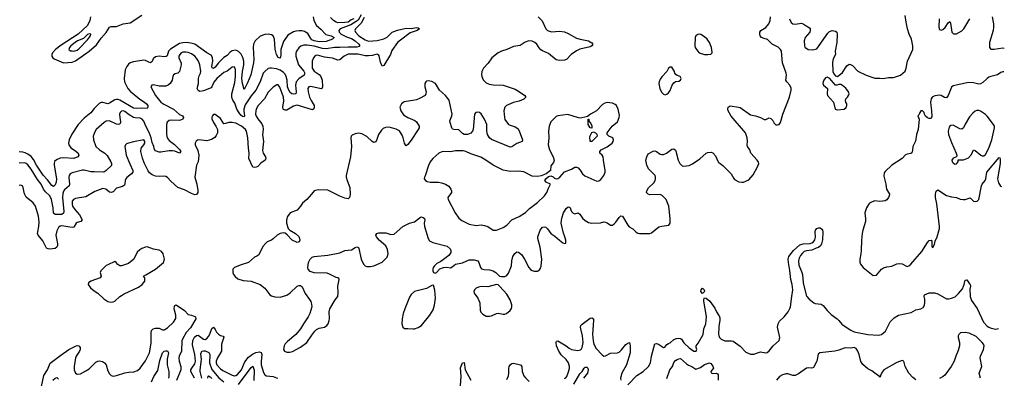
# Model space of a CAD drawing. Header units: inches. Extents: x 1839270 to 1929235, y 762242 to 910350.
# Tile 332 of 362: x 1911795 to 1923350, y 862210 to 866418. Entities that reach past the tile are written whole.
import ezdxf

# ---------------------------------------------------------------- set-up
doc = ezdxf.new("R2010")
doc.units = ezdxf.units.IN
doc.header["$MEASUREMENT"] = 0
doc.layers.add('B9816', color=7, linetype='Continuous')
doc.layers.add('B9826', color=7, linetype='Continuous')

msp = doc.modelspace()

# ---------------------------------------------------------------- linework, layer by layer
at = {"layer": 'B9816', "color": 5}
for points, elevation in [([(1915804, 866476), (1915766, 866414), (1915745, 866395), (1915682, 866358), (1915556, 866310), (1915541, 866290), (1915546, 866270), (1915566, 866250), (1915630, 866217), (1915690, 866196), (1915732, 866170), (1915776, 866130), (1915786, 866110), (1915778, 866102), (1915750, 866096), (1915650, 866097), (1915550, 866090), (1915490, 866093), (1915390, 866077), (1915350, 866080), (1915250, 866106), (1915170, 866120), (1915130, 866120), (1915094, 866106), (1915072, 866088), (1915043, 866050), (1915035, 866025), (1915034, 865990), (1915068, 865890), (1915130, 865814), (1915140, 865790), (1915139, 865781), (1915134, 865766), (1915070, 865725), (1915041, 865690), (1915031, 865650), (1915041, 865570), (1915036, 865550), (1915010, 865543), (1914990, 865548), (1914970, 865564), (1914952, 865592), (1914939, 865630), (1914933, 865710), (1914924, 865750), (1914910, 865777), (1914890, 865800), (1914850, 865826), (1914810, 865840), (1914750, 865850), (1914730, 865850), (1914710, 865844), (1914670, 865811), (1914654, 865790), (1914615, 865690), (1914565, 865590), (1914510, 865524), (1914440, 865420), (1914424, 865370), (1914424, 865344), (1914435, 865290), (1914430, 865278), (1914410, 865282), (1914390, 865299), (1914370, 865326), (1914345, 865370), (1914318, 865438), (1914295, 865475), (1914284, 865504), (1914285, 865550), (1914319, 865681), (1914329, 865750), (1914328, 865830), (1914322, 865850), (1914310, 865864), (1914290, 865861), (1914230, 865815), (1914190, 865797), (1914108, 865730), (1914074, 865686), (1914051, 865629), (1914042, 865618), (1913950, 865584), (1913910, 865577), (1913889, 865589), (1913879, 865610), (1913893, 865670), (1913892, 865730), (1913901, 865759), (1913917, 865790), (1913920, 865810), (1913908, 865888), (1913893, 865930), (1913870, 865968), (1913851, 865990), (1913810, 866016), (1913770, 866033), (1913744, 866036), (1913710, 866036), (1913691, 866029), (1913673, 866010), (1913664, 865990), (1913663, 865970), (1913691, 865909), (1913691, 865889), (1913670, 865810), (1913650, 865792), (1913618, 865782), (1913601, 865770), (1913592, 865750), (1913585, 865710), (1913560, 865670), (1913538, 865650), (1913510, 865638), (1913430, 865639), (1913367, 865653), (1913346, 865650), (1913333, 865630), (1913387, 865530), (1913452, 865450), (1913485, 865425), (1913601, 865370), (1913670, 865307), (1913707, 865290), (1913718, 865270), (1913710, 865249), (1913670, 865234), (1913581, 865239), (1913550, 865234), (1913525, 865215), (1913517, 865190), (1913518, 865070), (1913527, 865030), (1913550, 865000), (1913610, 864952), (1913674, 864890), (1913684, 864870), (1913670, 864853), (1913616, 864876), (1913590, 864881), (1913550, 864881), (1913450, 864864), (1913430, 864865), (1913390, 864881), (1913376, 864896), (1913369, 864930), (1913350, 864976), (1913339, 865030), (1913316, 865096), (1913275, 865170), (1913250, 865227), (1913232, 865250), (1913210, 865262), (1913150, 865265), (1913130, 865272), (1913081, 865301), (1913030, 865342), (1913010, 865349), (1912990, 865345), (1912974, 865330), (1912966, 865310), (1912968, 865268), (1912978, 865222), (1912978, 865210), (1912970, 865194), (1912952, 865188), (1912930, 865192), (1912850, 865230), (1912810, 865226), (1912785, 865210), (1912691, 865129), (1912676, 865104), (1912658, 865050), (1912659, 865010), (1912690, 864930), (1912730, 864890), (1912792, 864850), (1912823, 864823), (1912864, 864750), (1912871, 864730), (1912872, 864708), (1912810, 864648), (1912790, 864633), (1912778, 864630), (1912670, 864634), (1912630, 864631), (1912551, 864651), (1912530, 864652), (1912410, 864622), (1912389, 864611), (1912375, 864590), (1912372, 864570), (1912380, 864490), (1912374, 864470), (1912319, 864421), (1912310, 864408), (1912301, 864379), (1912297, 864330), (1912313, 864167), (1912310, 864147), (1912290, 864134), (1912210, 864134), (1912190, 864149), (1912188, 864210), (1912177, 864270), (1912168, 864310), (1912150, 864350), (1912099, 864399), (1912075, 864430), (1912045, 864490), (1912003, 864543), (1911930, 864665), (1911890, 864715), (1911870, 864730), (1911850, 864737), (1911790, 864736)], 560), ([(1915238, 866450), (1915248, 866408), (1915277, 866350), (1915330, 866305), (1915386, 866246), (1915451, 866230), (1915485, 866210), (1915479, 866201), (1915464, 866190), (1915390, 866164), (1915310, 866157), (1915250, 866171), (1915223, 866183), (1915210, 866196), (1915190, 866237), (1915176, 866256), (1915138, 866278), (1915110, 866286), (1915074, 866286), (1915035, 866285), (1915010, 866277), (1914942, 866238), (1914890, 866164), (1914860, 866070), (1914859, 866001), (1914850, 865968), (1914830, 865975), (1914808, 866010), (1914791, 866071), (1914787, 866190), (1914768, 866228), (1914750, 866240), (1914710, 866248), (1914670, 866243), (1914617, 866223), (1914559, 866170), (1914539, 866130), (1914534, 866090), (1914543, 865950), (1914540, 865910), (1914506, 865770), (1914470, 865677), (1914430, 865599), (1914410, 865669), (1914401, 865730), (1914409, 865810), (1914427, 865890), (1914425, 865930), (1914413, 865973), (1914392, 866012), (1914363, 866043), (1914330, 866060), (1914290, 866054), (1914263, 866037), (1914230, 865999), (1914190, 865973), (1914170, 865954), (1914127, 865910), (1914090, 865860), (1914070, 865846), (1914054, 865854), (1914050, 865869), (1914063, 865930), (1914056, 865976), (1914042, 866002), (1913990, 866031), (1913850, 866132), (1913804, 866144), (1913750, 866149), (1913710, 866148), (1913670, 866138), (1913566, 866074), (1913542, 866050), (1913525, 865995), (1913515, 865985), (1913490, 865983), (1913430, 865992), (1913390, 865981), (1913363, 865957), (1913350, 865927), (1913330, 865913), (1913310, 865918), (1913270, 865940), (1913250, 865945), (1913130, 865924), (1913090, 865912), (1913070, 865895), (1913051, 865870), (1913033, 865830), (1913020, 865730), (1913024, 865690), (1913064, 865610), (1913090, 865578), (1913204, 865484), (1913260, 865450), (1913284, 865430), (1913297, 865410), (1913300, 865390), (1913290, 865378), (1913230, 865381), (1913170, 865375), (1913130, 865380), (1912970, 865475), (1912950, 865482), (1912930, 865483), (1912910, 865479), (1912850, 865438), (1912830, 865432), (1912770, 865448), (1912750, 865445), (1912727, 865433), (1912670, 865377), (1912630, 865326), (1912550, 865262), (1912479, 865190), (1912406, 865074), (1912376, 865010), (1912366, 864970), (1912370, 864948), (1912396, 864916), (1912450, 864881), (1912480, 864850), (1912489, 864830), (1912478, 864810), (1912430, 864790), (1912310, 864798), (1912270, 864794), (1912225, 864775), (1912205, 864755), (1912199, 864730), (1912201, 864710), (1912228, 864550), (1912221, 864510), (1912210, 864480), (1912190, 864461), (1912170, 864473), (1912120, 864540), (1912070, 864594), (1911992, 864710), (1911957, 864777), (1911931, 864811), (1911890, 864842), (1911857, 864857), (1911830, 864865), (1911790, 864868)], 540), ([(1915838, 866442), (1915801, 866379), (1915734, 866310), (1915729, 866290), (1915736, 866270), (1915774, 866230), (1915850, 866180), (1915890, 866167), (1915990, 866173), (1916070, 866195), (1916106, 866214), (1916146, 866254), (1916168, 866270), (1916230, 866296), (1916330, 866319), (1916390, 866315), (1916450, 866327), (1916470, 866321), (1916486, 866310), (1916458, 866290), (1916378, 866262), (1916262, 866178), (1916230, 866149), (1916163, 866057), (1916146, 866010), (1916070, 865879), (1916050, 865873), (1916030, 865921), (1916014, 865994), (1916005, 866005), (1915990, 866012), (1915930, 865997), (1915890, 865994), (1915850, 865995), (1915767, 866013), (1915650, 866013), (1915601, 865990), (1915550, 865949), (1915530, 865945), (1915465, 865965), (1915370, 865978), (1915290, 866000), (1915270, 865997), (1915258, 865990), (1915242, 865970), (1915229, 865930), (1915226, 865890), (1915229, 865850), (1915250, 865814), (1915310, 865776), (1915329, 865750), (1915343, 865710), (1915348, 865632), (1915345, 865615), (1915333, 865607), (1915210, 865634), (1915189, 865630), (1915177, 865610), (1915181, 865570), (1915197, 865510), (1915215, 865470), (1915250, 865410), (1915252, 865390), (1915248, 865372), (1915230, 865359), (1915050, 865415), (1915010, 865405), (1914930, 865356), (1914910, 865355), (1914900, 865360), (1914887, 865370), (1914881, 865390), (1914893, 865467), (1914892, 865510), (1914848, 865628), (1914830, 865652), (1914813, 865653), (1914770, 865626), (1914710, 865566), (1914668, 865490), (1914594, 865410), (1914570, 865370), (1914565, 865350), (1914564, 865310), (1914570, 865285), (1914590, 865253), (1914637, 865197), (1914650, 865170), (1914653, 865130), (1914643, 865070), (1914656, 864990), (1914645, 864885), (1914652, 864852), (1914679, 864810), (1914685, 864790), (1914676, 864770), (1914626, 864734), (1914590, 864697), (1914570, 864686), (1914550, 864683), (1914530, 864689), (1914484, 864790), (1914487, 864850), (1914479, 864910), (1914474, 865030), (1914462, 865090), (1914456, 865110), (1914443, 865130), (1914396, 865170), (1914330, 865204), (1914290, 865211), (1914250, 865212), (1914210, 865199), (1914190, 865198), (1914150, 865257), (1914090, 865306), (1914070, 865305), (1914053, 865287), (1914048, 865270), (1914050, 865254), (1914070, 865211), (1914098, 865170), (1914116, 865130), (1914116, 865090), (1914101, 865059), (1914083, 865037), (1914047, 865013), (1913990, 864998), (1913930, 865006), (1913890, 865007), (1913866, 864994), (1913855, 864970), (1913856, 864950), (1913885, 864885), (1913896, 864830), (1913895, 864785), (1913888, 864752), (1913871, 864710), (1913852, 864572), (1913875, 864490), (1913886, 864414), (1913885, 864390), (1913870, 864366), (1913850, 864364), (1913810, 864377), (1913730, 864420), (1913649, 864450), (1913570, 864522), (1913530, 864566), (1913510, 864580), (1913490, 864583), (1913430, 864577), (1913390, 864584), (1913350, 864597), (1913320, 864620), (1913303, 864643), (1913257, 864737), (1913235, 864795), (1913218, 864870), (1913221, 864910), (1913252, 864948), (1913264, 864970), (1913263, 864990), (1913250, 865007), (1913130, 864986), (1913070, 864970), (1913050, 864960), (1913036, 864950), (1913030, 864930), (1913045, 864830), (1913086, 864726), (1913124, 864650), (1913121, 864630), (1913105, 864610), (1913053, 864567), (1913041, 864550), (1913032, 864530), (1913029, 864491), (1913023, 864477), (1913000, 864460), (1912930, 864442), (1912890, 864399), (1912870, 864390), (1912850, 864394), (1912804, 864430), (1912770, 864439), (1912678, 864402), (1912570, 864340), (1912450, 864320), (1912425, 864310), (1912410, 864289), (1912409, 864250), (1912415, 864230), (1912442, 864190), (1912498, 864130), (1912528, 864070), (1912513, 864050), (1912470, 864038), (1912458, 864030), (1912430, 863985), (1912410, 863980), (1912382, 863982), (1912290, 864001), (1912270, 863996), (1912250, 863979), (1912230, 863939), (1912220, 863890), (1912225, 863850), (1912240, 863790), (1912240, 863770), (1912232, 863748), (1912210, 863734), (1912147, 863727), (1912128, 863728), (1912110, 863737), (1912065, 863825), (1912011, 863890), (1912005, 863910), (1912006, 863930), (1912020, 863990), (1912022, 864042), (1912014, 864114), (1911980, 864230), (1911952, 864270), (1911870, 864336), (1911853, 864373), (1911830, 864463), (1911810, 864477), (1911790, 864474)], 580), ([(1912625, 866450), (1912619, 866410), (1912592, 866350), (1912479, 866250), (1912280, 866120), (1912213, 866070), (1912179, 866030), (1912171, 866010), (1912172, 865990), (1912184, 865970), (1912198, 865958), (1912310, 865911), (1912410, 865921), (1912450, 865934), (1912610, 866048), (1912695, 866125), (1912750, 866203), (1912811, 866269), (1912850, 866330), (1912870, 866337), (1912930, 866340), (1913010, 866368), (1913090, 866383), (1913230, 866473)], 540), ([(1917878, 866450), (1917926, 866406), (1917970, 866311), (1917990, 866292), (1918037, 866277), (1918130, 866282), (1918190, 866274), (1918230, 866258), (1918330, 866200), (1918372, 866188), (1918472, 866170), (1918510, 866146), (1918523, 866130), (1918511, 866110), (1918490, 866101), (1918370, 866072), (1918330, 866054), (1918267, 866010), (1918211, 865950), (1918190, 865944), (1918130, 865940), (1918090, 865948), (1918000, 866020), (1917931, 866051), (1917910, 866065), (1917890, 866087), (1917862, 866130), (1917841, 866150), (1917810, 866167), (1917770, 866170), (1917727, 866153), (1917670, 866117), (1917590, 866103), (1917511, 866069), (1917450, 866050), (1917412, 866030), (1917334, 865970), (1917291, 865909), (1917237, 865850), (1917218, 865810), (1917215, 865770), (1917219, 865750), (1917234, 865714), (1917270, 865679), (1917303, 865663), (1917350, 865654), (1917470, 865649), (1917610, 865602), (1917650, 865580), (1917722, 865530), (1917730, 865516), (1917730, 865505), (1917710, 865486), (1917656, 865464), (1917590, 865445), (1917508, 865412), (1917489, 865390), (1917476, 865350), (1917483, 865270), (1917490, 865248), (1917532, 865190), (1917550, 865180), (1917610, 865162), (1917641, 865141), (1917655, 865115), (1917697, 865010), (1917691, 864990), (1917630, 864966), (1917570, 864928), (1917550, 864924), (1917330, 865011), (1917307, 865030), (1917283, 865070), (1917277, 865110), (1917277, 865190), (1917250, 865252), (1917210, 865314), (1917190, 865330), (1917170, 865334), (1917147, 865330), (1917131, 865310), (1917115, 865130), (1917110, 865110), (1917090, 865085), (1917050, 865070), (1917012, 865072), (1916990, 865083), (1916950, 865124), (1916890, 865130), (1916875, 865135), (1916865, 865150), (1916846, 865210), (1916844, 865230), (1916867, 865290), (1916870, 865310), (1916835, 865475), (1916792, 865530), (1916722, 865590), (1916674, 865670), (1916630, 865694), (1916590, 865701), (1916570, 865697), (1916561, 865690), (1916551, 865669), (1916551, 865630), (1916564, 865570), (1916563, 865550), (1916553, 865530), (1916488, 865492), (1916450, 865477), (1916410, 865468), (1916330, 865460), (1916307, 865453), (1916276, 865430), (1916258, 865390), (1916267, 865350), (1916301, 865301), (1916349, 865269), (1916434, 865234), (1916450, 865220), (1916482, 865170), (1916482, 865150), (1916473, 865130), (1916390, 865006), (1916350, 864955), (1916330, 864937), (1916321, 864950), (1916310, 864969), (1916297, 865030), (1916284, 865064), (1916253, 865113), (1916214, 865134), (1916130, 865156), (1916086, 865154), (1916060, 865140), (1916039, 865121), (1916007, 865070), (1915988, 865012), (1915974, 864986), (1915950, 864976), (1915930, 864987), (1915869, 865049), (1915810, 865080), (1915770, 865086), (1915730, 865077), (1915698, 865062), (1915685, 865050), (1915680, 865030), (1915690, 864930), (1915677, 864810), (1915626, 864590), (1915626, 864570), (1915636, 864530), (1915668, 864448), (1915673, 864367), (1915665, 864330), (1915650, 864318), (1915630, 864319), (1915610, 864325), (1915550, 864348), (1915410, 864417), (1915297, 864423), (1915250, 864410), (1915221, 864370), (1915163, 864310), (1915113, 864267), (1915090, 864230), (1915050, 864182), (1914969, 864150), (1914938, 864110), (1914926, 864070), (1914925, 864030), (1914947, 863967), (1914967, 863947), (1915031, 863910), (1915070, 863875), (1915080, 863850), (1915082, 863830), (1915074, 863810), (1915050, 863805), (1914994, 863830), (1914934, 863894), (1914912, 863912), (1914890, 863916), (1914850, 863910), (1914815, 863890), (1914770, 863845), (1914749, 863831), (1914699, 863810), (1914683, 863797), (1914650, 863755), (1914602, 863658), (1914578, 863642), (1914549, 863631), (1914481, 863570), (1914381, 863539), (1914316, 863510), (1914296, 863490), (1914296, 863450), (1914304, 863430), (1914324, 863404), (1914356, 863376), (1914418, 863358), (1914510, 863349), (1914615, 863310), (1914670, 863268), (1914731, 863191), (1914750, 863179), (1914790, 863166), (1914850, 863164), (1914930, 863187), (1914968, 863212), (1915050, 863290), (1915070, 863300), (1915090, 863300), (1915110, 863285), (1915146, 863206), (1915196, 863136), (1915210, 863110), (1915220, 863080), (1915223, 863050), (1915200, 862970), (1915181, 862930), (1915126, 862850), (1915091, 862789), (1915035, 862725), (1914936, 862644), (1914910, 862614), (1914897, 862590), (1914891, 862550), (1914903, 862530), (1914930, 862515), (1914965, 862515), (1914997, 862523), (1915090, 862575), (1915165, 862630), (1915222, 862718), (1915257, 862763), (1915278, 862782), (1915310, 862797), (1915370, 862809), (1915400, 862830), (1915414, 862850), (1915428, 862890), (1915431, 862911), (1915426, 862990), (1915434, 863026), (1915499, 863130), (1915530, 863171), (1915533, 863213), (1915529, 863290), (1915545, 863370), (1915540, 863380), (1915529, 863389), (1915510, 863393), (1915430, 863433), (1915402, 863442), (1915250, 863448), (1915203, 863463), (1915179, 863490), (1915176, 863510), (1915186, 863570), (1915205, 863610), (1915229, 863630), (1915250, 863641), (1915410, 863656), (1915550, 863684), (1915612, 863708), (1915690, 863719), (1915730, 863745), (1915751, 863751), (1915770, 863746), (1915775, 863735), (1915804, 863610), (1915830, 863550), (1915850, 863530), (1915870, 863523), (1915910, 863523), (1915950, 863530), (1916050, 863574), (1916108, 863630), (1916119, 863670), (1916110, 863723), (1916090, 863765), (1916014, 863830), (1915982, 863870), (1915975, 863890), (1915986, 863910), (1916010, 863918), (1916050, 863919), (1916090, 863916), (1916150, 863898), (1916190, 863900), (1916290, 863993), (1916370, 864031), (1916430, 864046), (1916498, 864102), (1916510, 864105), (1916530, 864099), (1916546, 864086), (1916550, 864070), (1916543, 864030), (1916546, 863990), (1916590, 863850), (1916605, 863825), (1916644, 863804), (1916810, 863759), (1916848, 863730), (1916856, 863710), (1916855, 863685), (1916830, 863650), (1916739, 863581), (1916690, 863558), (1916661, 863530), (1916648, 863510), (1916644, 863490), (1916643, 863470), (1916650, 863452), (1916670, 863445), (1916686, 863450), (1916727, 863493), (1916769, 863511), (1916806, 863514), (1916850, 863507), (1916870, 863517), (1916910, 863550), (1916990, 863564), (1917070, 863599), (1917130, 863602), (1917170, 863590), (1917183, 863570), (1917204, 863510), (1917216, 863496), (1917246, 863486), (1917310, 863483), (1917350, 863470), (1917381, 863450), (1917426, 863410), (1917450, 863403), (1917490, 863406), (1917510, 863418), (1917530, 863444), (1917568, 863530), (1917572, 863590), (1917582, 863638), (1917604, 863676), (1917630, 863693), (1917650, 863690), (1917683, 863663), (1917721, 863610), (1917770, 863511), (1917790, 863488), (1917810, 863475), (1917833, 863467), (1917870, 863468), (1917896, 863484), (1917904, 863496), (1917913, 863527), (1917921, 863610), (1917904, 863750), (1917875, 863850), (1917877, 863870), (1917903, 863950), (1917930, 863982), (1917950, 863988), (1917970, 863982), (1917990, 863963), (1918030, 863910), (1918077, 863877), (1918130, 863831), (1918170, 863801), (1918190, 863792), (1918206, 863794), (1918204, 863830), (1918190, 863882), (1918175, 863915), (1918151, 864031), (1918158, 864090), (1918177, 864150), (1918210, 864202), (1918230, 864222), (1918250, 864219), (1918270, 864167), (1918290, 864146), (1918310, 864142), (1918350, 864153), (1918370, 864135), (1918399, 864090), (1918430, 864062), (1918470, 864040), (1918510, 864029), (1918610, 864034), (1918650, 864046), (1918670, 864044), (1918690, 864035), (1918730, 864008), (1918750, 864008), (1918770, 864022), (1918790, 864044), (1918830, 864099), (1918850, 864116), (1918870, 864113), (1918930, 864007), (1918949, 863989), (1918990, 863963), (1919027, 863927), (1919050, 863914), (1919070, 863910), (1919190, 863910), (1919210, 863919), (1919294, 863986), (1919330, 863997), (1919412, 864008), (1919430, 864030), (1919430, 864086), (1919412, 864230), (1919382, 864310), (1919334, 864354), (1919310, 864368), (1919190, 864365), (1919171, 864371), (1919152, 864390), (1919155, 864410), (1919174, 864446), (1919237, 864503), (1919252, 864530), (1919258, 864550), (1919257, 864570), (1919251, 864591), (1919175, 864670), (1919155, 864710), (1919145, 864770), (1919154, 864810), (1919170, 864843), (1919230, 864876), (1919250, 864879), (1919270, 864870), (1919310, 864840), (1919330, 864835), (1919350, 864838), (1919387, 864853), (1919450, 864899), (1919470, 864901), (1919490, 864887), (1919496, 864876), (1919522, 864770), (1919541, 864730), (1919570, 864704), (1919590, 864701), (1919650, 864709), (1919690, 864725), (1919776, 864784), (1919850, 864851), (1919870, 864859), (1919910, 864865), (1919930, 864856), (1919961, 864821), (1919992, 864750), (1920000, 864744)], 620), ([(1915717, 866430), (1915684, 866416), (1915649, 866390), (1915610, 866384), (1915530, 866383), (1915509, 866390), (1915479, 866410), (1915444, 866444)], 540), ([(1918930, 862134), (1919038, 862242), (1919113, 862290), (1919176, 862350), (1919198, 862390), (1919210, 862470), (1919250, 862614), (1919270, 862620), (1919290, 862612), (1919350, 862570), (1919366, 862574), (1919390, 862605), (1919410, 862620), (1919430, 862628), (1919470, 862664), (1919502, 862678), (1919530, 862682), (1919550, 862678), (1919560, 862670), (1919590, 862627), (1919650, 862566), (1919705, 862530), (1919732, 862530), (1919743, 862550), (1919734, 862570), (1919733, 862590), (1919759, 862621), (1919816, 862724), (1919824, 862790), (1919846, 862850), (1919853, 862887), (1919855, 862935), (1919824, 863116), (1919823, 863137), (1919830, 863156), (1919850, 863152), (1919894, 863114), (1919954, 863034), (1919974, 862990), (1920000, 862947)], 580), ([(1912050, 862114), (1912077, 862243), (1912123, 862310), (1912154, 862386), (1912277, 862483), (1912370, 862550), (1912450, 862589), (1912470, 862595), (1912490, 862593), (1912506, 862570), (1912504, 862550), (1912495, 862530), (1912458, 862470), (1912451, 862450), (1912434, 862350), (1912433, 862310), (1912450, 862271), (1912470, 862259), (1912510, 862263), (1912570, 862296), (1912610, 862322), (1912690, 862398), (1912710, 862410), (1912730, 862414), (1912767, 862407), (1912790, 862390), (1912808, 862368), (1912830, 862299), (1912850, 862262), (1912870, 862242), (1912890, 862236), (1912930, 862242), (1913030, 862274), (1913077, 862283), (1913133, 862287), (1913178, 862302), (1913210, 862330), (1913270, 862414), (1913320, 862510), (1913337, 862623), (1913336, 862744), (1913342, 862770), (1913363, 862790), (1913390, 862800), (1913430, 862797), (1913470, 862780), (1913490, 862780), (1913530, 862802), (1913598, 862870), (1913627, 862913), (1913628, 862950), (1913610, 863009), (1913609, 863030), (1913610, 863054), (1913615, 863065), (1913630, 863074), (1913730, 863006), (1913770, 862959), (1913810, 862953), (1913850, 862936), (1913858, 862930), (1913860, 862910), (1913798, 862802), (1913750, 862746), (1913705, 862670), (1913699, 862650), (1913692, 862530), (1913666, 862470), (1913663, 862450), (1913667, 862410), (1913687, 862350), (1913686, 862310), (1913635, 862185)], 580), ([(1918190, 862207), (1918205, 862215), (1918216, 862230), (1918235, 862285), (1918247, 862330), (1918247, 862350), (1918234, 862390), (1918210, 862430), (1918150, 862484), (1918121, 862530), (1918096, 862590), (1918090, 862630), (1918095, 862645), (1918110, 862651), (1918130, 862640), (1918210, 862593), (1918244, 862564), (1918271, 862550), (1918344, 862536), (1918376, 862544), (1918390, 862556), (1918397, 862570), (1918408, 862630), (1918401, 862710), (1918379, 862790), (1918376, 862810), (1918381, 862830), (1918395, 862845), (1918490, 862914), (1918510, 862920), (1918528, 862908), (1918530, 862890), (1918519, 862730), (1918524, 862650), (1918532, 862610), (1918560, 862560), (1918630, 862484), (1918650, 862470), (1918670, 862472), (1918730, 862504), (1918810, 862509), (1918830, 862517), (1918857, 862543), (1918910, 862608), (1918930, 862624), (1918950, 862630), (1918959, 862590), (1918960, 862510), (1918918, 862370), (1918862, 862270), (1918847, 862213), (1918848, 862190)], 580), ([(1913846, 862210), (1913804, 862290), (1913804, 862310), (1913813, 862330), (1913850, 862380), (1913859, 862410), (1913851, 862490), (1913824, 862604), (1913828, 862652), (1913847, 862693), (1913870, 862714), (1913890, 862715), (1913950, 862670), (1913970, 862666), (1913990, 862678), (1914010, 862700), (1914027, 862730), (1914050, 862794), (1914070, 862809), (1914090, 862783), (1914106, 862750), (1914127, 862727), (1914150, 862712), (1914183, 862703), (1914191, 862691), (1914165, 862610), (1914162, 862530), (1914115, 862450), (1914102, 862410), (1914101, 862390), (1914110, 862367), (1914150, 862321), (1914180, 862300), (1914290, 862246), (1914310, 862240), (1914330, 862242), (1914350, 862254), (1914399, 862310), (1914437, 862403), (1914481, 862459), (1914526, 862494), (1914566, 862514), (1914610, 862521), (1914630, 862514), (1914636, 862490), (1914628, 862408), (1914630, 862370), (1914657, 862277), (1914670, 862250), (1914690, 862239), (1914770, 862230), (1914810, 862217), (1914825, 862210)], 580), ([(1920000, 862818), (1919999, 862810), (1919994, 862730), (1920000, 862712)], 580), ([(1913341, 862170), (1913370, 862232), (1913417, 862303), (1913441, 862419), (1913472, 862510), (1913490, 862528), (1913510, 862533), (1913531, 862531), (1913542, 862510), (1913526, 862434), (1913525, 862370), (1913546, 862290), (1913546, 862230), (1913541, 862210)], 560), ([(1913934, 862210), (1913911, 862290), (1913911, 862310), (1913927, 862430), (1913921, 862499), (1913931, 862529), (1913950, 862534), (1913971, 862531), (1914014, 862514), (1914025, 862490), (1914022, 862390), (1914050, 862313), (1914130, 862216), (1914191, 862170)], 560), ([(1916965, 862070), (1916976, 862230), (1916968, 862332), (1916990, 862391), (1917010, 862395), (1917021, 862310), (1917090, 862190)], 580), ([(1917510, 862197), (1917530, 862238), (1917537, 862270), (1917535, 862325), (1917540, 862350), (1917550, 862369), (1917570, 862384), (1917590, 862388), (1917672, 862370), (1917688, 862350), (1917690, 862290), (1917710, 862239), (1917730, 862215), (1917774, 862174)], 580), ([(1919390, 862207), (1919425, 862310), (1919458, 862350), (1919470, 862396), (1919490, 862419), (1919510, 862432), (1919530, 862440), (1919550, 862442), (1919621, 862381), (1919645, 862365), (1919683, 862350), (1919730, 862317), (1919783, 862337), (1919830, 862372), (1919890, 862393), (1919905, 862385), (1919930, 862351), (1919938, 862330), (1919906, 862290), (1919910, 862274), (1919930, 862266), (1919970, 862272), (1919984, 862264), (1919991, 862250), (1919991, 862190)], 560), ([(1914361, 862139), (1914510, 862338), (1914530, 862352), (1914546, 862306), (1914544, 862184)], 560), ([(1918297, 862143), (1918370, 862264), (1918396, 862290), (1918418, 862330), (1918430, 862340), (1918450, 862340), (1918464, 862330), (1918468, 862308), (1918457, 862270), (1918410, 862210)], 560), ([(1912185, 862190), (1912210, 862213), (1912230, 862220), (1912250, 862201)], 560), ([(1914003, 862210), (1914006, 862234), (1914010, 862238), (1914030, 862229), (1914050, 862207)], 540)]:
    msp.add_lwpolyline(points, dxfattribs=dict(at, elevation=elevation))
for points, elevation in [([(1912610, 866254), (1912590, 866246), (1912542, 866198), (1912475, 866170), (1912445, 866150), (1912395, 866110), (1912379, 866090), (1912372, 866070), (1912390, 866054), (1912411, 866051), (1912430, 866050), (1912470, 866062), (1912490, 866077), (1912590, 866183), (1912627, 866230), (1912629, 866250)], 560), ([(1919770, 866249), (1919755, 866245), (1919731, 866229), (1919721, 866210), (1919717, 866110), (1919724, 866090), (1919750, 866051), (1919771, 866030), (1919830, 866008), (1919870, 866008), (1919905, 866015), (1919922, 866030), (1919923, 866037), (1919915, 866090), (1919892, 866150), (1919862, 866190), (1919830, 866218), (1919790, 866244)], 640), ([(1919450, 865862), (1919430, 865862), (1919410, 865848), (1919391, 865809), (1919330, 865748), (1919310, 865722), (1919299, 865690), (1919297, 865670), (1919307, 865610), (1919328, 865568), (1919350, 865545), (1919370, 865538), (1919390, 865546), (1919410, 865559), (1919430, 865586), (1919452, 865648), (1919470, 865678), (1919490, 865691), (1919530, 865697), (1919550, 865707), (1919559, 865730), (1919548, 865750), (1919510, 865762), (1919494, 865774), (1919482, 865790), (1919479, 865810)], 640), ([(1918690, 865445), (1918661, 865439), (1918636, 865424), (1918563, 865350), (1918495, 865310), (1918459, 865281), (1918443, 865277), (1918376, 865264), (1918354, 865266), (1918227, 865307), (1918110, 865290), (1918090, 865281), (1918064, 865256), (1918030, 865219), (1918010, 865170), (1918000, 865110), (1918006, 865030), (1917998, 864950), (1918014, 864890), (1918056, 864810), (1918069, 864770), (1918059, 864741), (1918030, 864702), (1918026, 864650), (1917972, 864608), (1917914, 864586), (1917870, 864579), (1917810, 864584), (1917710, 864632), (1917650, 864640), (1917550, 864637), (1917510, 864643), (1917470, 864654), (1917350, 864710), (1917267, 864770), (1917206, 864806), (1917090, 864843), (1917030, 864873), (1917001, 864881), (1916910, 864878), (1916850, 864868), (1916770, 864872), (1916750, 864868), (1916713, 864850), (1916644, 864790), (1916612, 864750), (1916591, 864709), (1916554, 864586), (1916545, 864570), (1916543, 864550), (1916556, 864530), (1916578, 864518), (1916612, 864512), (1916710, 864510), (1916745, 864505), (1916792, 864490), (1916830, 864465), (1916855, 864430), (1916863, 864410), (1916861, 864390), (1916819, 864330), (1916823, 864310), (1916906, 864150), (1916950, 864090), (1916982, 864062), (1917070, 864019), (1917150, 864004), (1917210, 864011), (1917250, 864004), (1917290, 863991), (1917350, 863950), (1917390, 863949), (1917470, 863978), (1917510, 864007), (1917571, 864069), (1917656, 864110), (1917730, 864156), (1917776, 864204), (1917870, 864275), (1917954, 864350), (1917982, 864390), (1918000, 864440), (1918026, 864490), (1917972, 864512), (1917959, 864530), (1917968, 864552), (1918002, 864578), (1918030, 864585), (1918055, 864575), (1918070, 864558), (1918090, 864551), (1918110, 864556), (1918134, 864570), (1918190, 864631), (1918270, 864663), (1918310, 864686), (1918330, 864686), (1918350, 864678), (1918373, 864653), (1918401, 864610), (1918426, 864586), (1918570, 864525), (1918590, 864528), (1918616, 864544), (1918650, 864591), (1918664, 864630), (1918667, 864650), (1918645, 864770), (1918642, 864810), (1918629, 864829), (1918604, 864850), (1918604, 864870), (1918619, 864890), (1918690, 864927), (1918721, 864950), (1918747, 864970), (1918760, 864990), (1918765, 865010), (1918755, 865030), (1918709, 865050), (1918689, 865070), (1918689, 865090), (1918749, 865170), (1918810, 865221), (1918830, 865270), (1918833, 865293), (1918818, 865370), (1918797, 865410), (1918784, 865424), (1918750, 865440)], 640), ([(1918510, 865146), (1918488, 865150), (1918468, 865190), (1918468, 865252), (1918474, 865250), (1918478, 865218), (1918490, 865214), (1918510, 865174)], 640), ([(1918510, 864989), (1918488, 864990), (1918487, 865047), (1918510, 865094), (1918530, 865102), (1918554, 865090), (1918570, 865074), (1918572, 865050)], 640), ([(1913292, 863752), (1913270, 863749), (1913230, 863733), (1913203, 863717), (1913175, 863690), (1913136, 863610), (1913070, 863557), (1912990, 863529), (1912970, 863529), (1912946, 863546), (1912928, 863570), (1912910, 863579), (1912830, 863543), (1912810, 863533), (1912746, 863470), (1912739, 863450), (1912751, 863410), (1912741, 863390), (1912631, 863350), (1912603, 863330), (1912599, 863310), (1912627, 863270), (1912670, 863235), (1912711, 863211), (1912781, 863141), (1912831, 863111), (1912865, 863105), (1912890, 863108), (1912910, 863115), (1912970, 863170), (1913019, 863201), (1913190, 863278), (1913232, 863310), (1913262, 863350), (1913265, 863365), (1913264, 863390), (1913249, 863410), (1913277, 863423), (1913390, 863490), (1913481, 863570), (1913493, 863610), (1913477, 863670), (1913457, 863697), (1913432, 863712), (1913367, 863727)], 620), ([(1916650, 863302), (1916630, 863299), (1916570, 863264), (1916430, 863228), (1916390, 863194), (1916370, 863161), (1916314, 863026), (1916296, 862970), (1916283, 862910), (1916280, 862850), (1916291, 862811), (1916310, 862795), (1916350, 862796), (1916410, 862789), (1916430, 862790), (1916470, 862805), (1916510, 862831), (1916609, 862951), (1916646, 863014), (1916664, 863070), (1916674, 863150), (1916666, 863246)], 620), ([(1917392, 863312), (1917290, 863282), (1917210, 863287), (1917179, 863281), (1917150, 863269), (1917131, 863250), (1917126, 863230), (1917127, 863210), (1917170, 863151), (1917194, 863094), (1917198, 863010), (1917205, 862985), (1917230, 862961), (1917270, 862941), (1917310, 862939), (1917330, 862944), (1917391, 862971), (1917410, 862973), (1917470, 862962), (1917490, 862962), (1917509, 862970), (1917550, 863007), (1917567, 863030), (1917572, 863048), (1917569, 863071), (1917550, 863130), (1917510, 863197), (1917430, 863289), (1917410, 863307)], 620), ([(1919810, 863207), (1919789, 863230), (1919794, 863250), (1919810, 863268), (1919828, 863250), (1919830, 863230)], 580)]:
    msp.add_lwpolyline(points, close=True, dxfattribs=dict(at, elevation=elevation))
at = {"layer": 'B9826', "color": 5}
for points, elevation in [([(1920000, 864744), (1920048, 864708), (1920098, 864658), (1920143, 864610), (1920174, 864554), (1920184, 864544), (1920236, 864516), (1920269, 864511), (1920290, 864513), (1920350, 864541), (1920401, 864599), (1920454, 864690), (1920468, 864730), (1920465, 864745), (1920450, 864770), (1920376, 864850), (1920362, 864890), (1920337, 864930), (1920331, 864950), (1920335, 864990), (1920332, 865030), (1920311, 865091), (1920145, 865285), (1920108, 865350), (1920104, 865370), (1920109, 865391), (1920133, 865407), (1920230, 865393), (1920250, 865386), (1920370, 865302), (1920430, 865290), (1920490, 865271), (1920530, 865248), (1920550, 865247), (1920590, 865266), (1920610, 865260), (1920634, 865234), (1920650, 865204), (1920670, 865185), (1920690, 865183), (1920709, 865190), (1920725, 865210), (1920750, 865311), (1920828, 865510), (1920848, 865590), (1920850, 865614), (1920833, 865650), (1920796, 865690), (1920788, 865710), (1920794, 865766), (1920792, 865790), (1920747, 865910), (1920734, 866050), (1920722, 866070), (1920695, 866095), (1920625, 866130), (1920570, 866186), (1920530, 866196), (1920500, 866210), (1920484, 866230), (1920480, 866250), (1920482, 866270), (1920492, 866290), (1920550, 866327), (1920588, 866370), (1920602, 866410), (1920605, 866450)], 620), ([(1920830, 866430), (1920847, 866387), (1920868, 866368), (1920895, 866365), (1920970, 866379), (1920990, 866371), (1921012, 866352), (1921062, 866322), (1921071, 866310), (1921073, 866293), (1921066, 866270), (1921013, 866210), (1921002, 866170), (1921004, 866110), (1921010, 866095), (1921050, 866070), (1921104, 866064), (1921150, 866075), (1921279, 866261), (1921300, 866280), (1921330, 866290), (1921350, 866289), (1921370, 866284), (1921386, 866270), (1921390, 866250), (1921384, 866150), (1921364, 866050), (1921369, 866010), (1921341, 865959), (1921334, 865914), (1921339, 865810), (1921350, 865782), (1921370, 865758), (1921390, 865753), (1921410, 865763), (1921450, 865800), (1921504, 865876), (1921530, 865895), (1921546, 865894), (1921570, 865881), (1921630, 865814), (1921729, 865769), (1921830, 865733), (1921890, 865733), (1921930, 865728), (1921990, 865740), (1922050, 865739), (1922133, 865767), (1922187, 865813), (1922200, 865850), (1922214, 865930), (1922275, 866070), (1922277, 866110), (1922262, 866190), (1922233, 866250), (1922214, 866310), (1922197, 866390), (1922188, 866468)], 620), ([(1923206, 866450), (1923223, 866370), (1923224, 866330), (1923218, 866290), (1923177, 866150), (1923178, 866090), (1923191, 866071), (1923231, 866071), (1923334, 866086), (1923350, 866085)], 620), ([(1922587, 866427), (1922580, 866330), (1922590, 866304), (1922610, 866296), (1922630, 866302), (1922655, 866325), (1922690, 866381), (1922710, 866398), (1922718, 866378), (1922736, 866270), (1922753, 866253), (1922770, 866251), (1922790, 866254), (1922850, 866287), (1922875, 866310), (1922945, 866430)], 620), ([(1923344, 865806), (1923333, 865807), (1923310, 865799), (1923270, 865770), (1923192, 865752), (1923170, 865742), (1923150, 865730), (1923098, 865682), (1923070, 865665), (1923050, 865663), (1922990, 865678), (1922930, 865680), (1922750, 865643), (1922730, 865625), (1922692, 865528), (1922670, 865503), (1922650, 865504), (1922610, 865528), (1922590, 865534), (1922534, 865526), (1922502, 865510), (1922490, 865490), (1922484, 865450), (1922486, 865410), (1922497, 865350), (1922498, 865282), (1922490, 865257), (1922470, 865258), (1922450, 865268), (1922427, 865287), (1922413, 865310), (1922409, 865330), (1922390, 865349), (1922370, 865348), (1922358, 865330), (1922350, 865306), (1922334, 865290), (1922351, 865251), (1922338, 865130), (1922319, 865070), (1922306, 864994), (1922275, 864930), (1922274, 864886), (1922265, 864855), (1922252, 864848), (1922210, 864842), (1922189, 864831), (1922151, 864790), (1922032, 864710), (1921950, 864635), (1921940, 864620), (1921936, 864584), (1921961, 864490), (1921968, 864430), (1922001, 864370), (1922000, 864350), (1921991, 864330), (1921970, 864305), (1921950, 864293), (1921890, 864283), (1921829, 864291), (1921799, 864281), (1921770, 864265), (1921755, 864250), (1921732, 864210), (1921715, 864150), (1921722, 864082), (1921721, 864050), (1921688, 863950), (1921682, 863910), (1921675, 863830), (1921672, 863708), (1921668, 863670), (1921653, 863610), (1921653, 863573), (1921663, 863550), (1921695, 863510), (1921810, 863418), (1921850, 863422), (1921909, 863490), (1921933, 863507), (1921970, 863520), (1922030, 863527), (1922090, 863554), (1922118, 863558), (1922150, 863553), (1922210, 863523), (1922230, 863530), (1922252, 863548), (1922383, 863697), (1922450, 863803), (1922470, 863826), (1922490, 863831), (1922498, 863818), (1922500, 863760), (1922502, 863750), (1922510, 863746), (1922530, 863782), (1922539, 863821), (1922563, 863870), (1922591, 863969), (1922591, 863990), (1922558, 864258), (1922544, 864330), (1922543, 864370), (1922552, 864408), (1922570, 864423), (1922670, 864357), (1922730, 864338), (1922790, 864330), (1922832, 864312), (1922867, 864307), (1922890, 864308), (1922950, 864326), (1922989, 864289), (1923010, 864285), (1923030, 864288), (1923052, 864310), (1923083, 864470), (1923091, 864490), (1923124, 864530), (1923133, 864550), (1923145, 864630), (1923290, 864803), (1923297, 864797), (1923302, 864782), (1923303, 864730), (1923272, 864550), (1923282, 864502), (1923306, 864466), (1923316, 864461)], 620), ([(1920000, 862712), (1920007, 862690), (1920026, 862670), (1920070, 862650), (1920150, 862651), (1920170, 862646), (1920250, 862588), (1920317, 862517), (1920370, 862493), (1920410, 862493), (1920490, 862519), (1920550, 862509), (1920566, 862514), (1920589, 862531), (1920638, 862590), (1920708, 862652), (1920714, 862690), (1920690, 862810), (1920695, 862850), (1920710, 862880), (1920766, 862930), (1920812, 862990), (1920834, 863030), (1920840, 863050), (1920855, 863170), (1920870, 863250), (1920861, 863310), (1920845, 863370), (1920834, 863474), (1920818, 863570), (1920815, 863610), (1920821, 863639), (1920875, 863710), (1920950, 863775), (1920990, 863789), (1921070, 863793), (1921090, 863798), (1921110, 863810), (1921125, 863835), (1921133, 863867), (1921129, 863930), (1921133, 863950), (1921150, 863969), (1921170, 863975), (1921190, 863974), (1921210, 863962), (1921217, 863950), (1921220, 863930), (1921215, 863835), (1921206, 863790), (1921197, 863770), (1921170, 863745), (1921142, 863738), (1921090, 863712), (1921030, 863706), (1921002, 863698), (1920980, 863680), (1920957, 863650), (1920941, 863619), (1920934, 863590), (1920937, 863537), (1920970, 863464), (1920980, 863430), (1920990, 863330), (1921025, 863185), (1921032, 863170), (1921059, 863139), (1921116, 863096), (1921130, 863089), (1921199, 863079), (1921226, 863066), (1921270, 863007), (1921319, 862959), (1921388, 862910), (1921409, 862890), (1921444, 862844), (1921540, 862780), (1921590, 862755), (1921750, 862723), (1921870, 862715), (1921910, 862724), (1921955, 862765), (1922009, 862871), (1922059, 862921), (1922110, 862951), (1922256, 862984), (1922310, 863014), (1922370, 863026), (1922397, 863043), (1922412, 863070), (1922417, 863103), (1922418, 863138), (1922409, 863170), (1922415, 863190), (1922468, 863212), (1922530, 863215), (1922570, 863200), (1922670, 863143), (1922699, 863141), (1922730, 863149), (1922773, 863167), (1922814, 863206), (1922858, 863262), (1922873, 863290), (1922881, 863310), (1922890, 863361), (1922910, 863366), (1922940, 863320), (1922950, 863310), (1922953, 863290), (1922944, 863256), (1922948, 863170), (1922964, 863124), (1923030, 863031), (1923107, 862870), (1923150, 862822), (1923169, 862809), (1923197, 862797), (1923250, 862788), (1923282, 862796)], 580), ([(1920000, 862947), (1920003, 862943), (1920010, 862919), (1920011, 862891), (1920000, 862818)], 580), ([(1923071, 862210), (1923054, 862270), (1923085, 862350), (1923068, 862450), (1923072, 862470), (1923107, 862550), (1923112, 862592), (1923106, 862610), (1923092, 862630), (1923021, 862701), (1922939, 862739), (1922891, 862749), (1922837, 862743), (1922815, 862725), (1922809, 862710), (1922809, 862690), (1922825, 862630), (1922826, 862590), (1922810, 862537), (1922781, 862470), (1922761, 862410), (1922727, 862350), (1922652, 862248), (1922634, 862230), (1922590, 862206)], 580), ([(1922313, 862193), (1922278, 862218), (1922230, 862272), (1922187, 862350), (1922172, 862412), (1922150, 862420), (1922090, 862397), (1921938, 862310), (1921909, 862270), (1921890, 862219), (1921885, 862230), (1921832, 862272), (1921797, 862297), (1921750, 862320), (1921691, 862371), (1921667, 862407), (1921646, 862490), (1921630, 862528), (1921610, 862560), (1921590, 862571), (1921550, 862563), (1921490, 862569), (1921470, 862565), (1921410, 862541), (1921362, 862530), (1921185, 862510), (1921166, 862494), (1921150, 862410), (1921110, 862338), (1921090, 862331), (1921050, 862335), (1921030, 862331), (1920936, 862264), (1920895, 862245), (1920870, 862242), (1920810, 862261), (1920790, 862262), (1920747, 862250), (1920711, 862230), (1920676, 862190)], 580)]:
    msp.add_lwpolyline(points, dxfattribs=dict(at, elevation=elevation))
for points, elevation in [([(1921270, 865744), (1921250, 865734), (1921233, 865710), (1921226, 865690), (1921222, 865670), (1921228, 865650), (1921274, 865610), (1921270, 865550), (1921274, 865530), (1921347, 865450), (1921367, 865370), (1921390, 865362), (1921470, 865367), (1921494, 865386), (1921501, 865410), (1921501, 865430), (1921490, 865450), (1921487, 865470), (1921492, 865490), (1921510, 865508), (1921523, 865530), (1921528, 865550), (1921523, 865570), (1921490, 865613), (1921450, 865647), (1921430, 865658), (1921410, 865657), (1921390, 865649), (1921370, 865649), (1921340, 865680), (1921304, 865730)], 620), ([(1923050, 865351), (1923029, 865351), (1923010, 865344), (1922979, 865321), (1922942, 865278), (1922889, 865191), (1922870, 865149), (1922850, 865134), (1922830, 865139), (1922750, 865180), (1922723, 865177), (1922710, 865170), (1922703, 865157), (1922692, 865110), (1922696, 865070), (1922730, 864978), (1922787, 864853), (1922793, 864827), (1922790, 864808), (1922750, 864794), (1922736, 864770), (1922740, 864750), (1922750, 864737), (1922770, 864724), (1922790, 864725), (1922807, 864750), (1922810, 864772), (1922870, 864774), (1922930, 864798), (1922964, 864836), (1922990, 864891), (1923010, 864885), (1923073, 864830), (1923090, 864822), (1923110, 864822), (1923130, 864837), (1923170, 864911), (1923205, 865010), (1923236, 865150), (1923235, 865170), (1923225, 865190), (1923150, 865286), (1923130, 865304), (1923070, 865344)], 640)]:
    msp.add_lwpolyline(points, close=True, dxfattribs=dict(at, elevation=elevation))

doc.saveas('drawing.dxf')
